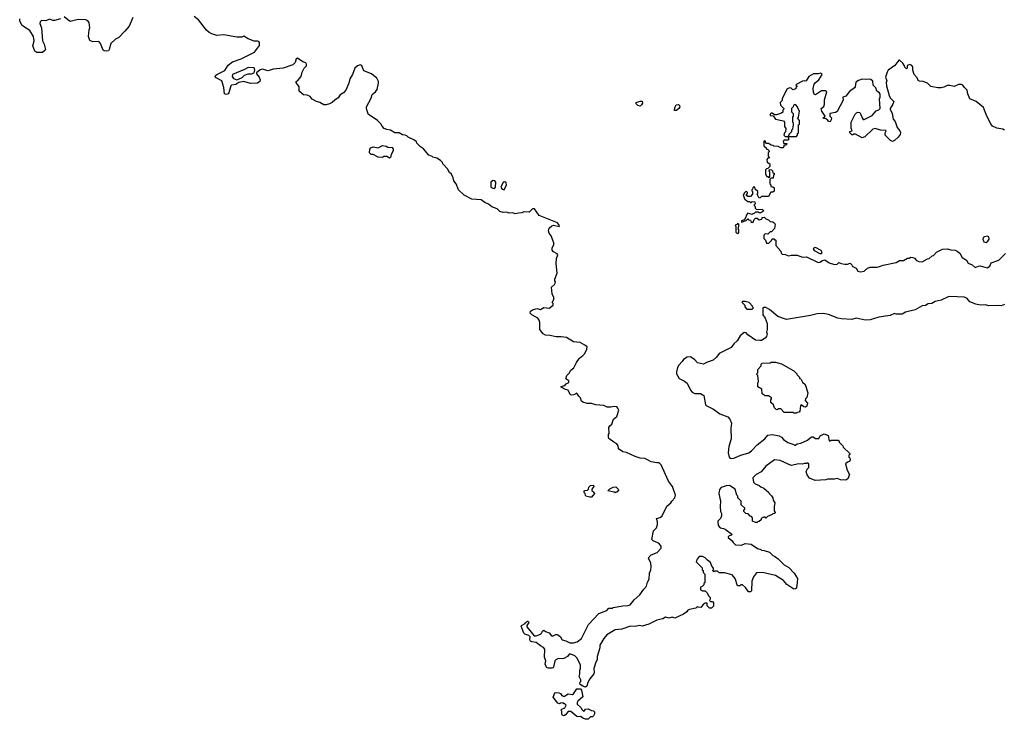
# Model space of a CAD drawing. Extents: x 1862350 to 2057294, y 212041 to 437318.
# Tile 282 of 301: x 2011682 to 2023032, y 369160 to 377228. Entities that reach past the tile are written whole.
import ezdxf

# ---------------------------------------------------------------- set-up
doc = ezdxf.new("R2010")
doc.units = 0

msp = doc.modelspace()

# ---------------------------------------------------------------- linework, layer by layer
at = {"layer": '0CON10XD'}
for points in [[(2012151, 377239), (2012085, 377220), (2012065, 377220), (2012025, 377234), (2011983, 377217), (2011932, 377218), (2011918, 377205), (2011913, 377185), (2011934, 377135), (2011945, 376985), (2011963, 376945), (2011978, 376885), (2011974, 376875), (2011945, 376850), (2011878, 376848), (2011855, 376865), (2011835, 376925), (2011848, 376985), (2011841, 377035), (2011797, 377105), (2011725, 377148), (2011707, 377165), (2011685, 377215), (2011682, 377238)], [(2012987, 377255), (2012944, 377155), (2012895, 377094), (2012826, 377024), (2012788, 377005), (2012732, 376955), (2012715, 376885), (2012705, 376871), (2012685, 376864), (2012655, 376869), (2012645, 376876), (2012613, 376955), (2012600, 376970), (2012585, 376975), (2012525, 376974), (2012490, 376990), (2012475, 377035), (2012481, 377111), (2012489, 377135), (2012483, 377195), (2012468, 377215), (2012445, 377225), (2012355, 377229), (2012265, 377208), (2012235, 377225), (2012195, 377263)], [(2018635, 370467), (2018696, 370474), (2018718, 370482), (2018764, 370536), (2018832, 370595), (2018875, 370660), (2018908, 370695), (2018918, 370742), (2018940, 370775), (2018942, 370845), (2018956, 370884), (2018960, 370915), (2018956, 370966), (2018932, 371015), (2018938, 371032), (2018963, 371057), (2019030, 371085), (2019078, 371135), (2019078, 371155), (2019059, 371179), (2019040, 371195), (2018985, 371220), (2018970, 371235), (2018988, 371335), (2019021, 371369), (2019034, 371405), (2019036, 371436), (2019022, 371475), (2019065, 371486), (2019090, 371505), (2019142, 371618), (2019188, 371655), (2019198, 371675), (2019233, 371715), (2019242, 371745), (2019207, 371845), (2019161, 371905), (2019078, 372095), (2019055, 372118), (2019025, 372118), (2018961, 372131), (2018912, 372155), (2018889, 372169), (2018835, 372172), (2018775, 372192), (2018676, 372236), (2018633, 372243), (2018585, 372280), (2018580, 372315), (2018566, 372336), (2018530, 372355), (2018475, 372400), (2018470, 372415), (2018470, 372445), (2018478, 372455), (2018474, 372526), (2018484, 372546), (2018506, 372564), (2018527, 372623), (2018567, 372653), (2018587, 372725), (2018578, 372748), (2018565, 372762), (2018535, 372768), (2018495, 372758), (2018455, 372760), (2018415, 372778), (2018325, 372788), (2018272, 372802), (2018225, 372803), (2018175, 372817), (2018159, 372829), (2018146, 372866), (2018126, 372886), (2018105, 372922), (2018069, 372901), (2018038, 372899), (2018027, 372907), (2018005, 372954), (2017975, 372962), (2017925, 372990), (2017925, 372998), (2017965, 373008), (2017982, 373028), (2018012, 373045), (2018012, 373065), (2017979, 373085), (2017989, 373125), (2018015, 373150), (2018035, 373187), (2018071, 373215), (2018099, 373275), (2018135, 373323), (2018175, 373354), (2018195, 373379), (2018219, 373429), (2018222, 373455), (2018198, 373475), (2018144, 373504), (2018065, 373514), (2017985, 373562), (2017925, 373572), (2017865, 373569), (2017795, 373586), (2017745, 373590), (2017715, 373604), (2017678, 373655), (2017678, 373735), (2017670, 373765), (2017655, 373788), (2017584, 373824), (2017568, 373845), (2017570, 373865), (2017595, 373882), (2017645, 373896), (2017685, 373887), (2017725, 373908), (2017785, 373900), (2017830, 373935), (2017830, 373955), (2017822, 373965), (2017838, 374002), (2017838, 374025), (2017822, 374065), (2017812, 374145), (2017848, 374175), (2017855, 374190), (2017858, 374205), (2017850, 374215), (2017850, 374235), (2017879, 374305), (2017868, 374415), (2017870, 374475), (2017884, 374515), (2017878, 374528), (2017835, 374550), (2017821, 374571), (2017822, 374595), (2017840, 374635), (2017840, 374655), (2017810, 374735), (2017785, 374766), (2017776, 374795), (2017786, 374825), (2017815, 374851), (2017835, 374859), (2017900, 374845), (2017904, 374855), (2017881, 374885), (2017670, 374970), (2017615, 375048), (2017594, 375046), (2017555, 375008), (2017495, 375012), (2017469, 375001), (2017432, 374998), (2017395, 374988), (2017365, 375000), (2017325, 374998), (2017295, 375007), (2017254, 375004), (2017215, 375018), (2017186, 375046), (2017125, 375070), (2017085, 375102), (2017045, 375120), (2017002, 375152), (2016895, 375158), (2016806, 375206), (2016742, 375265), (2016712, 375335), (2016685, 375370), (2016677, 375405), (2016658, 375445), (2016638, 375465), (2016615, 375510), (2016560, 375565), (2016555, 375580), (2016533, 375603), (2016492, 375632), (2016445, 375642), (2016435, 375652), (2016397, 375667), (2016335, 375740), (2016301, 375761), (2016260, 375805), (2016258, 375818), (2016235, 375840), (2016160, 375875), (2016145, 375888), (2016125, 375898), (2016095, 375900), (2016055, 375922), (2016005, 375923), (2015955, 375953), (2015915, 375960), (2015885, 375973), (2015859, 375999), (2015845, 376028), (2015808, 376065), (2015699, 376139), (2015680, 376205), (2015680, 376225), (2015734, 376325), (2015744, 376366), (2015785, 376397), (2015801, 376425), (2015819, 376495), (2015818, 376515), (2015800, 376555), (2015737, 376605), (2015650, 376640), (2015626, 376696), (2015615, 376703), (2015605, 376706), (2015575, 376697), (2015545, 376668), (2015519, 376595), (2015486, 376545), (2015476, 376495), (2015440, 376415), (2015413, 376385), (2015378, 376362), (2015355, 376328), (2015315, 376302), (2015285, 376272), (2015255, 376258), (2015215, 376248), (2015188, 376248), (2015142, 376272), (2015103, 376283), (2015055, 376312), (2015031, 376341), (2014995, 376358), (2014955, 376362), (2014903, 376403), (2014902, 376455), (2014870, 376505), (2014870, 376515), (2014885, 376522), (2014928, 376575), (2014939, 376625), (2014962, 376668), (2014987, 376695), (2014990, 376715), (2014979, 376729), (2014945, 376742), (2014885, 376785), (2014868, 376775), (2014856, 376734), (2014831, 376709), (2014720, 376670), (2014605, 376656), (2014545, 376639), (2014478, 376658), (2014455, 376649), (2014410, 376615), (2014410, 376605), (2014444, 376564), (2014454, 376535), (2014450, 376515), (2014425, 376495), (2014343, 376493), (2014265, 376517), (2014207, 376503), (2014175, 376481), (2014125, 376475), (2014115, 376465), (2014092, 376385), (2014085, 376375), (2014065, 376367), (2014042, 376375), (2014037, 376446), (2014014, 376525), (2013945, 376559), (2013936, 376575), (2013941, 376585), (2013955, 376598), (2014046, 376644), (2014086, 376705), (2014135, 376744), (2014235, 376775), (2014390, 376855), (2014445, 376932), (2014448, 376965), (2014440, 376975), (2014425, 376980), (2014385, 376982), (2014315, 377008), (2014265, 377038), (2014244, 377026), (2014185, 377028), (2014035, 377052), (2013955, 377047), (2013895, 377065), (2013865, 377080), (2013835, 377108), (2013745, 377227), (2013695, 377264)], [(2023035, 375953), (2023015, 375966), (2022945, 375976), (2022895, 376000), (2022876, 376026), (2022831, 376115), (2022793, 376215), (2022708, 376285), (2022634, 376315), (2022610, 376375), (2022604, 376415), (2022573, 376445), (2022556, 376475), (2022540, 376480), (2022505, 376479), (2022455, 376456), (2022405, 376469), (2022375, 376469), (2022335, 376450), (2022305, 376444), (2022265, 376444), (2022186, 376456), (2022147, 376495), (2022095, 376516), (2022055, 376518), (2022038, 376528), (2022029, 376559), (2021994, 376595), (2021979, 376645), (2021979, 376685), (2021965, 376700), (2021945, 376712), (2021923, 376705), (2021912, 376695), (2021912, 376668), (2021905, 376660), (2021885, 376680), (2021882, 376695), (2021861, 376725), (2021825, 376762), (2021815, 376762), (2021769, 376701), (2021692, 376645), (2021681, 376625), (2021664, 376565), (2021677, 376525), (2021670, 376505), (2021674, 376464), (2021704, 376354), (2021717, 376327), (2021758, 376285), (2021747, 376253), (2021718, 376205), (2021718, 376195), (2021740, 376145), (2021752, 376082), (2021773, 376055), (2021797, 375985), (2021828, 375948), (2021836, 375926), (2021830, 375905), (2021807, 375875), (2021766, 375834), (2021743, 375823), (2021720, 375835), (2021660, 375895), (2021660, 375925), (2021670, 375945), (2021665, 375950), (2021604, 375954), (2021545, 375972), (2021515, 375967), (2021423, 375877), (2021395, 375864), (2021315, 375908), (2021295, 375910), (2021288, 375902), (2021275, 375900), (2021250, 375925), (2021252, 375938), (2021280, 375945), (2021268, 375978), (2021268, 376045), (2021313, 376137), (2021327, 376153), (2021345, 376162), (2021365, 376158), (2021380, 376135), (2021393, 376095), (2021405, 376078), (2021415, 376078), (2021508, 376122), (2021554, 376176), (2021585, 376190), (2021600, 376205), (2021593, 376315), (2021602, 376335), (2021602, 376365), (2021592, 376385), (2021563, 376405), (2021551, 376441), (2021522, 376475), (2021515, 376520), (2021495, 376537), (2021475, 376542), (2021445, 376539), (2021395, 376544), (2021352, 376528), (2021322, 376508), (2021313, 376455), (2021306, 376444), (2021248, 376402), (2021205, 376348), (2021172, 376335), (2021175, 376300), (2021105, 376170), (2021085, 376158), (2021022, 376145), (2021020, 376115), (2021040, 376095), (2021037, 376073), (2021025, 376050), (2021010, 376055), (2020985, 376080), (2020965, 376090), (2020942, 376092), (2020968, 376115), (2020930, 376175), (2020920, 376205), (2020952, 376228), (2020959, 376255), (2020960, 376305), (2020988, 376395), (2020975, 376408), (2020925, 376408), (2020855, 376360), (2020839, 376369), (2020831, 376391), (2020830, 376435), (2020840, 376485), (2020850, 376500), (2020893, 376535), (2020932, 376595), (2020930, 376605), (2020915, 376612), (2020886, 376604), (2020832, 376605), (2020777, 376575), (2020750, 376525), (2020735, 376518), (2020725, 376522), (2020705, 376520), (2020640, 376485), (2020630, 376475), (2020640, 376465), (2020640, 376455), (2020630, 376445), (2020628, 376432), (2020595, 376420), (2020577, 376437), (2020555, 376443), (2020525, 376428), (2020473, 376317), (2020470, 376295), (2020450, 376275), (2020452, 376242), (2020490, 376205), (2020490, 376195), (2020480, 376185), (2020478, 376162), (2020465, 376150), (2020405, 376130), (2020385, 376130), (2020355, 376150), (2020345, 376150), (2020332, 376138), (2020332, 376122), (2020368, 376118), (2020395, 376080), (2020485, 376060), (2020500, 376045), (2020500, 375995), (2020512, 375972), (2020510, 375935), (2020500, 375925), (2020490, 375895), (2020505, 375880), (2020540, 375880), (2020540, 375865), (2020550, 375855), (2020535, 375840), (2020495, 375840), (2020482, 375828), (2020492, 375802), (2020525, 375800), (2020530, 375795), (2020515, 375780), (2020492, 375778), (2020490, 375765), (2020478, 375752), (2020455, 375750), (2020427, 375767), (2020375, 375770), (2020367, 375777), (2020345, 375780), (2020315, 375800), (2020292, 375802), (2020280, 375815), (2020278, 375828), (2020265, 375830), (2020260, 375825), (2020260, 375775), (2020290, 375745), (2020290, 375735), (2020305, 375730), (2020320, 375715), (2020320, 375705), (2020310, 375695), (2020310, 375655), (2020330, 375635), (2020305, 375630), (2020293, 375617), (2020300, 375585), (2020330, 375565), (2020330, 375535), (2020308, 375512), (2020292, 375508), (2020280, 375495), (2020280, 375445), (2020295, 375420), (2020305, 375420), (2020315, 375410), (2020328, 375412), (2020330, 375475), (2020320, 375485), (2020325, 375500), (2020348, 375498), (2020360, 375485), (2020362, 375462), (2020378, 375458), (2020380, 375445), (2020370, 375435), (2020368, 375402), (2020345, 375400), (2020330, 375385), (2020330, 375335), (2020340, 375325), (2020340, 375305), (2020365, 375300), (2020378, 375288), (2020378, 375252), (2020365, 375240), (2020342, 375238), (2020315, 375190), (2020235, 375190), (2020218, 375172), (2020205, 375170), (2020188, 375208), (2020180, 375215), (2020190, 375225), (2020190, 375245), (2020160, 375275), (2020158, 375298), (2020145, 375300), (2020132, 375288), (2020130, 375275), (2020120, 375265), (2020120, 375255), (2020130, 375245), (2020130, 375215), (2020105, 375190), (2020075, 375190), (2020062, 375202), (2020060, 375215), (2020070, 375225), (2020070, 375235), (2020055, 375250), (2020032, 375228), (2020030, 375215), (2020020, 375205), (2020040, 375155), (2020058, 375148), (2020075, 375130), (2020095, 375130), (2020105, 375120), (2020115, 375120), (2020125, 375130), (2020158, 375128), (2020160, 375105), (2020150, 375095), (2020150, 375085), (2020160, 375075), (2020160, 375055), (2020172, 375042), (2020245, 375040), (2020260, 375025), (2020225, 375000), (2020205, 375000), (2020195, 375010), (2020165, 375010), (2020148, 374992), (2020135, 374990), (2020125, 374980), (2020072, 374998), (2020038, 374922), (2020002, 374908), (2020002, 374892), (2020058, 374912), (2020075, 374930), (2020085, 374920), (2020108, 374918), (2020112, 374902), (2020125, 374890), (2020138, 374892), (2020150, 374925), (2020165, 374940), (2020185, 374940), (2020205, 374920), (2020232, 374928), (2020240, 374935), (2020242, 374948), (2020265, 374950), (2020285, 374930), (2020315, 374920), (2020332, 374902), (2020365, 374898), (2020383, 374883), (2020392, 374865), (2020385, 374820), (2020348, 374782), (2020335, 374780), (2020307, 374753), (2020275, 374760), (2020260, 374745), (2020260, 374705), (2020280, 374685), (2020292, 374652), (2020318, 374652), (2020348, 374682), (2020355, 374700), (2020375, 374700), (2020385, 374690), (2020395, 374690), (2020400, 374685), (2020400, 374625), (2020458, 374558), (2020460, 374535), (2020473, 374523), (2020505, 374520), (2020544, 374504), (2020577, 374513), (2020645, 374511), (2020705, 374490), (2020753, 374493), (2020885, 374428), (2020905, 374432), (2020935, 374452), (2020965, 374457), (2021012, 374425), (2021075, 374404), (2021105, 374410), (2021125, 374430), (2021150, 374415), (2021195, 374407), (2021225, 374408), (2021255, 374420), (2021275, 374400), (2021280, 374385), (2021323, 374363), (2021345, 374327), (2021375, 374319), (2021415, 374327), (2021456, 374364), (2021485, 374376), (2021565, 374376), (2021595, 374382), (2021635, 374397), (2021785, 374430), (2021825, 374450), (2021869, 374451), (2021915, 374478), (2021935, 374478), (2021955, 374488), (2021977, 374487), (2021997, 374477), (2022021, 374451), (2022045, 374439), (2022086, 374434), (2022145, 374472), (2022167, 374473), (2022200, 374505), (2022215, 374510), (2022252, 374548), (2022295, 374572), (2022318, 374582), (2022375, 374587), (2022414, 374574), (2022465, 374571), (2022490, 374560), (2022519, 374535), (2022546, 374485), (2022596, 374456), (2022615, 374420), (2022662, 374401), (2022695, 374370), (2022733, 374387), (2022755, 374389), (2022835, 374368), (2022866, 374384), (2022880, 374425), (2022968, 374455), (2023045, 374533)], [(2014184, 376536), (2014205, 376541), (2014245, 376562), (2014272, 376588), (2014315, 376602), (2014356, 376604), (2014383, 376615), (2014392, 376645), (2014385, 376672), (2014315, 376678), (2014275, 376654), (2014136, 376595), (2014130, 376575), (2014145, 376550), (2014184, 376536)], [(2018835, 376232), (2018807, 376237), (2018788, 376258), (2018790, 376275), (2018835, 376290), (2018858, 376288), (2018860, 376265), (2018850, 376245), (2018835, 376232)], [(2019255, 376180), (2019232, 376182), (2019233, 376217), (2019250, 376245), (2019275, 376250), (2019288, 376238), (2019290, 376225), (2019280, 376205), (2019255, 376180)], [(2020635, 375880), (2020650, 375895), (2020650, 375915), (2020660, 375925), (2020660, 376015), (2020670, 376025), (2020670, 376065), (2020650, 376095), (2020660, 376105), (2020672, 376175), (2020650, 376215), (2020650, 376225), (2020628, 376248), (2020615, 376250), (2020602, 376238), (2020598, 376222), (2020580, 376205), (2020580, 376165), (2020600, 376145), (2020600, 376115), (2020590, 376105), (2020590, 376055), (2020600, 376035), (2020600, 376005), (2020593, 375997), (2020590, 375965), (2020580, 375955), (2020580, 375935), (2020552, 375908), (2020540, 375880), (2020635, 375880)], [(2015945, 375630), (2015915, 375650), (2015875, 375650), (2015865, 375640), (2015815, 375642), (2015755, 375672), (2015733, 375673), (2015713, 375693), (2015718, 375735), (2015730, 375750), (2015755, 375762), (2015815, 375752), (2015865, 375779), (2015905, 375771), (2015925, 375757), (2015975, 375754), (2015988, 375735), (2015989, 375715), (2015963, 375675), (2015955, 375640), (2015945, 375630)], [(2017155, 375283), (2017167, 375295), (2017171, 375355), (2017159, 375369), (2017135, 375373), (2017114, 375355), (2017113, 375295), (2017135, 375284), (2017155, 375283)], [(2017265, 375268), (2017292, 375325), (2017290, 375345), (2017275, 375357), (2017255, 375353), (2017231, 375305), (2017230, 375295), (2017243, 375273), (2017265, 375268)], [(2019955, 374760), (2019940, 374775), (2019940, 374845), (2019930, 374855), (2019942, 374868), (2019955, 374870), (2019965, 374880), (2019970, 374875), (2019970, 374845), (2019960, 374815), (2019970, 374805), (2019970, 374775), (2019955, 374760)], [(2022825, 374659), (2022844, 374675), (2022856, 374696), (2022853, 374723), (2022840, 374730), (2022804, 374726), (2022790, 374715), (2022784, 374696), (2022796, 374666), (2022825, 374659)], [(2020925, 374530), (2020932, 374545), (2020920, 374565), (2020855, 374600), (2020842, 374598), (2020830, 374585), (2020840, 374565), (2020905, 374532), (2020925, 374530)], [(2023035, 373943), (2022995, 373928), (2022965, 373932), (2022855, 373930), (2022815, 373940), (2022755, 373937), (2022705, 373947), (2022636, 373976), (2022605, 374012), (2022575, 374027), (2022405, 374037), (2022385, 374032), (2022305, 373992), (2022235, 373978), (2022196, 373954), (2022155, 373953), (2022125, 373932), (2022085, 373927), (2022005, 373883), (2021894, 373856), (2021855, 373833), (2021785, 373832), (2021765, 373840), (2021715, 373818), (2021585, 373798), (2021485, 373767), (2021427, 373763), (2021325, 373787), (2021275, 373772), (2021155, 373780), (2021115, 373787), (2021005, 373830), (2020945, 373841), (2020874, 373836), (2020797, 373817), (2020521, 373771), (2020420, 373805), (2020327, 373887), (2020285, 373908), (2020255, 373910), (2020250, 373905), (2020250, 373825), (2020277, 373787), (2020300, 373725), (2020300, 373655), (2020292, 373625), (2020297, 373605), (2020290, 373575), (2020276, 373554), (2020235, 373530), (2020215, 373527), (2020165, 373533), (2020074, 373594), (2020055, 373618), (2020035, 373620), (2019987, 373583), (2019952, 373525), (2019915, 373492), (2019885, 373448), (2019745, 373378), (2019715, 373338), (2019675, 373302), (2019600, 373275), (2019566, 373254), (2019495, 373272), (2019466, 373306), (2019415, 373342), (2019375, 373338), (2019335, 373310), (2019320, 373285), (2019280, 373245), (2019264, 373216), (2019253, 373167), (2019254, 373145), (2019285, 373089), (2019345, 373061), (2019375, 373037), (2019416, 372956), (2019435, 372933), (2019466, 372916), (2019529, 372919), (2019570, 372895), (2019588, 372785), (2019595, 372778), (2019678, 372735), (2019752, 372682), (2019845, 372649), (2019870, 372620), (2019886, 372574), (2019881, 372515), (2019884, 372395), (2019856, 372305), (2019850, 372235), (2019861, 372185), (2019875, 372171), (2019886, 372166), (2019915, 372170), (2019995, 372205), (2020087, 372233), (2020117, 372255), (2020182, 372325), (2020272, 372395), (2020305, 372437), (2020355, 372443), (2020435, 372428), (2020463, 372413), (2020487, 372387), (2020535, 372352), (2020605, 372330), (2020615, 372320), (2020625, 372320), (2020643, 372337), (2020686, 372344), (2020765, 372378), (2020795, 372408), (2020815, 372418), (2020827, 372417), (2020855, 372400), (2020895, 372400), (2020911, 372429), (2020955, 372454), (2021002, 372432), (2021015, 372370), (2021025, 372370), (2021035, 372380), (2021118, 372378), (2021130, 372365), (2021130, 372355), (2021170, 372315), (2021175, 372300), (2021250, 372225), (2021250, 372215), (2021240, 372205), (2021240, 372185), (2021250, 372175), (2021257, 372153), (2021246, 372134), (2021223, 372127), (2021200, 372105), (2021220, 372035), (2021248, 371985), (2021230, 371935), (2021205, 371918), (2021145, 371920), (2021105, 371937), (2021075, 371928), (2020995, 371930), (2020975, 371922), (2020853, 371913), (2020785, 371940), (2020758, 371978), (2020750, 372015), (2020760, 372045), (2020777, 372063), (2020780, 372075), (2020780, 372105), (2020768, 372118), (2020755, 372110), (2020725, 372110), (2020705, 372102), (2020665, 372108), (2020575, 372088), (2020450, 372145), (2020385, 372152), (2020285, 372080), (2020228, 372015), (2020170, 371985), (2020132, 371945), (2020142, 371895), (2020160, 371875), (2020207, 371857), (2020225, 371840), (2020260, 371825), (2020316, 371776), (2020320, 371765), (2020347, 371737), (2020362, 371715), (2020368, 371688), (2020388, 371655), (2020380, 371615), (2020380, 371565), (2020390, 371545), (2020388, 371532), (2020365, 371530), (2020358, 371522), (2020302, 371498), (2020285, 371480), (2020275, 371490), (2020255, 371490), (2020230, 371475), (2020228, 371462), (2020208, 371442), (2020195, 371440), (2020185, 371430), (2020165, 371430), (2020130, 371445), (2020130, 371485), (2020118, 371498), (2020102, 371502), (2020078, 371528), (2020052, 371532), (2020030, 371555), (2020030, 371575), (2020040, 371585), (2020040, 371595), (2020000, 371635), (2020000, 371675), (2019960, 371715), (2019960, 371735), (2019950, 371745), (2019928, 371815), (2019865, 371858), (2019827, 371853), (2019770, 371835), (2019748, 371812), (2019743, 371765), (2019762, 371675), (2019758, 371615), (2019762, 371555), (2019772, 371535), (2019772, 371505), (2019760, 371475), (2019730, 371445), (2019734, 371394), (2019755, 371370), (2019795, 371362), (2019815, 371352), (2019890, 371295), (2019888, 371282), (2019860, 371275), (2019850, 371265), (2019850, 371255), (2019895, 371220), (2019905, 371200), (2019932, 371172), (2020002, 371168), (2020045, 371188), (2020115, 371178), (2020188, 371128), (2020225, 371120), (2020235, 371110), (2020265, 371108), (2020325, 371088), (2020365, 371048), (2020385, 371042), (2020425, 371012), (2020495, 370940), (2020549, 370909), (2020610, 370845), (2020647, 370785), (2020643, 370737), (2020637, 370673), (2020627, 370663), (2020605, 370662), (2020526, 370716), (2020485, 370760), (2020395, 370817), (2020245, 370852), (2020175, 370850), (2020140, 370805), (2020122, 370755), (2020117, 370643), (2020105, 370630), (2020085, 370630), (2020049, 370679), (2020015, 370710), (2019995, 370710), (2019982, 370698), (2019955, 370700), (2019928, 370785), (2019895, 370828), (2019805, 370850), (2019745, 370850), (2019725, 370870), (2019695, 370870), (2019682, 370862), (2019670, 370875), (2019680, 370885), (2019680, 370905), (2019660, 370925), (2019645, 370970), (2019610, 370995), (2019585, 371022), (2019555, 371038), (2019515, 371038), (2019490, 371005), (2019480, 370975), (2019548, 370908), (2019550, 370885), (2019560, 370875), (2019560, 370855), (2019580, 370835), (2019580, 370735), (2019570, 370725), (2019568, 370712), (2019548, 370692), (2019530, 370685), (2019530, 370655), (2019553, 370643), (2019582, 370642), (2019605, 370620), (2019623, 370583), (2019640, 370565), (2019640, 370545), (2019632, 370532), (2019645, 370520), (2019668, 370518), (2019680, 370505), (2019678, 370465), (2019655, 370440), (2019635, 370442), (2019608, 370468), (2019608, 370498), (2019585, 370500), (2019562, 370485), (2019535, 370450), (2019503, 370453), (2019495, 370460), (2019475, 370442), (2019405, 370428), (2019385, 370418), (2019372, 370398), (2019335, 370374), (2019235, 370328), (2019205, 370337), (2019165, 370328), (2019125, 370338), (2019095, 370320), (2019025, 370303), (2018935, 370256), (2018856, 370234), (2018825, 370240), (2018775, 370231), (2018725, 370234), (2018625, 370199), (2018545, 370191), (2018452, 370135), (2018415, 370092), (2018370, 370015), (2018370, 369985), (2018337, 369885), (2018340, 369845), (2018325, 369820), (2018300, 369745), (2018306, 369705), (2018302, 369685), (2018255, 369628), (2018232, 369585), (2018218, 369542), (2018205, 369532), (2018172, 369542), (2018143, 369563), (2018140, 369585), (2018150, 369595), (2018152, 369615), (2018132, 369655), (2018140, 369685), (2018138, 369725), (2018147, 369745), (2018147, 369785), (2018110, 369865), (2018082, 369892), (2018035, 369910), (2018015, 369910), (2017996, 369884), (2017955, 369862), (2017935, 369858), (2017895, 369862), (2017864, 369846), (2017852, 369835), (2017837, 369763), (2017827, 369753), (2017815, 369748), (2017775, 369748), (2017760, 369755), (2017740, 369795), (2017748, 369835), (2017733, 369877), (2017735, 369970), (2017719, 369989), (2017685, 370008), (2017637, 370047), (2017585, 370052), (2017571, 370061), (2017562, 370075), (2017565, 370110), (2017550, 370125), (2017505, 370142), (2017492, 370155), (2017462, 370235), (2017467, 370243), (2017510, 370265), (2017514, 370276), (2017535, 370290), (2017545, 370290), (2017552, 370275), (2017528, 370242), (2017528, 370225), (2017613, 370123), (2017635, 370122), (2017685, 370141), (2017698, 370152), (2017708, 370175), (2017725, 370188), (2017743, 370173), (2017785, 370158), (2017813, 370123), (2017825, 370120), (2017863, 370137), (2017877, 370137), (2017895, 370130), (2017915, 370110), (2017936, 370076), (2017976, 370066), (2018025, 370042), (2018065, 370042), (2018107, 370053), (2018159, 370091), (2018240, 370255), (2018359, 370381), (2018450, 370415), (2018475, 370440), (2018515, 370442), (2018525, 370450), (2018635, 370467)], [(2020125, 373890), (2020140, 373905), (2020130, 373915), (2020130, 373925), (2020090, 373965), (2020045, 373980), (2020015, 373980), (2020010, 373975), (2020010, 373965), (2020040, 373935), (2020040, 373915), (2020065, 373890), (2020125, 373890)], [(2020635, 372690), (2020605, 372690), (2020595, 372700), (2020495, 372700), (2020455, 372740), (2020425, 372740), (2020415, 372730), (2020402, 372732), (2020382, 372752), (2020370, 372785), (2020342, 372815), (2020340, 372845), (2020350, 372855), (2020348, 372868), (2020315, 372890), (2020275, 372890), (2020240, 372915), (2020238, 372968), (2020190, 372995), (2020190, 373035), (2020198, 373055), (2020190, 373125), (2020180, 373135), (2020180, 373145), (2020190, 373155), (2020190, 373195), (2020230, 373235), (2020230, 373255), (2020242, 373268), (2020335, 373270), (2020345, 373280), (2020395, 373280), (2020465, 373260), (2020605, 373180), (2020640, 373145), (2020640, 373135), (2020670, 373105), (2020672, 373092), (2020686, 373086), (2020705, 373050), (2020735, 373020), (2020767, 372925), (2020757, 372873), (2020740, 372855), (2020738, 372835), (2020762, 372805), (2020760, 372785), (2020755, 372772), (2020735, 372760), (2020720, 372765), (2020692, 372788), (2020682, 372775), (2020677, 372713), (2020668, 372702), (2020645, 372700), (2020635, 372690)], [(2018275, 371720), (2018255, 371720), (2018210, 371735), (2018203, 371743), (2018200, 371765), (2018190, 371775), (2018190, 371795), (2018195, 371800), (2018228, 371802), (2018240, 371815), (2018242, 371838), (2018262, 371858), (2018295, 371860), (2018300, 371845), (2018278, 371815), (2018278, 371798), (2018306, 371776), (2018310, 371765), (2018275, 371720)], [(2018545, 371770), (2018535, 371780), (2018460, 371795), (2018483, 371817), (2018525, 371838), (2018555, 371840), (2018590, 371805), (2018565, 371780), (2018555, 371780), (2018545, 371770)], [(2018205, 369160), (2018175, 369172), (2018152, 369192), (2018125, 369188), (2018105, 369193), (2018035, 369250), (2018005, 369250), (2017975, 369210), (2017955, 369202), (2017940, 369205), (2017930, 369225), (2017930, 369255), (2017920, 369265), (2017932, 369278), (2017968, 369292), (2017980, 369325), (2017968, 369338), (2017955, 369340), (2017945, 369350), (2017918, 369348), (2017905, 369340), (2017885, 369348), (2017832, 369415), (2017850, 369465), (2017855, 369470), (2017896, 369466), (2017915, 369458), (2017930, 369435), (2017945, 369428), (2017962, 369428), (2018005, 369452), (2018055, 369448), (2018066, 369454), (2018105, 369510), (2018145, 369510), (2018158, 369495), (2018172, 369418), (2018115, 369370), (2018108, 369355), (2018110, 369335), (2018152, 369295), (2018165, 369270), (2018185, 369250), (2018205, 369278), (2018235, 369280), (2018275, 369260), (2018295, 369258), (2018310, 369245), (2018310, 369225), (2018295, 369200), (2018285, 369190), (2018262, 369188), (2018235, 369162), (2018205, 369160)]]:
    msp.add_lwpolyline(points, dxfattribs=at)

doc.saveas('drawing.dxf')
